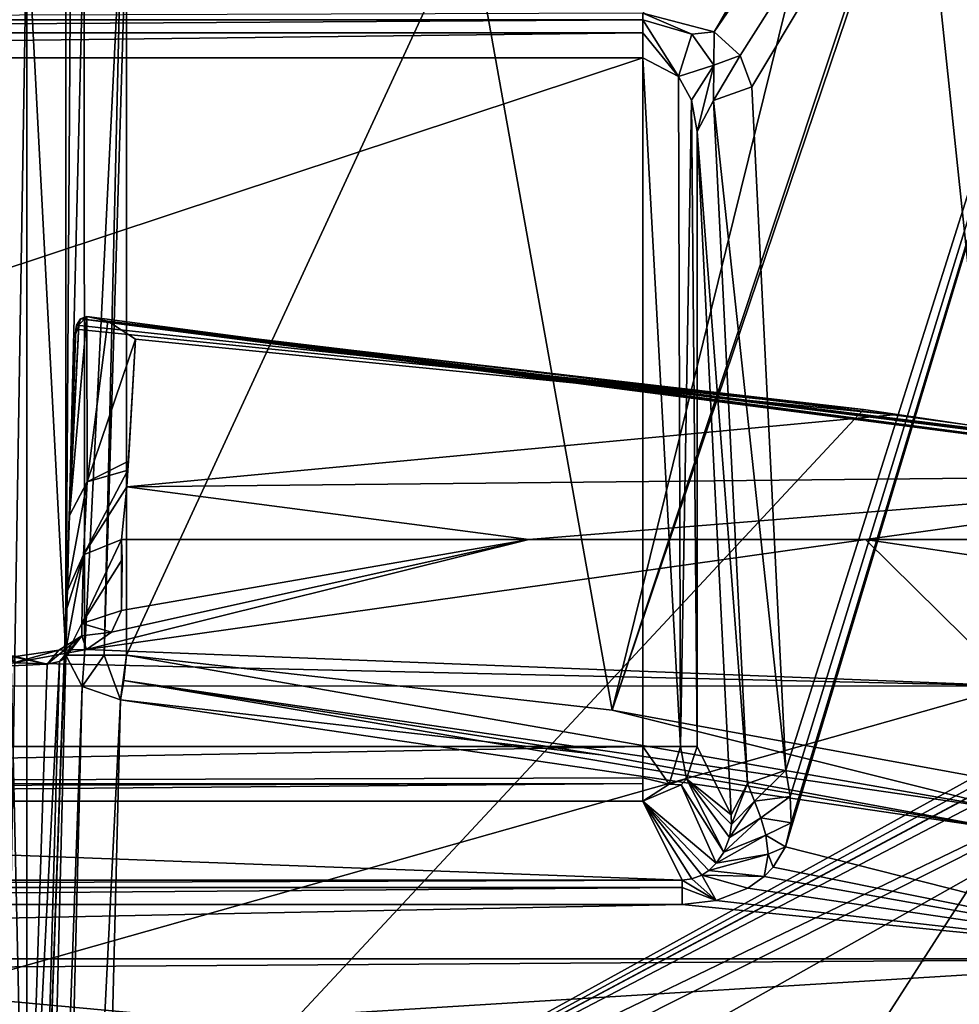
# Model space of a CAD drawing. Header units: millimetres. Extents: x -18.9 to 18.9, y -8.8 to 59.9.
# Tile 449 of 461: x 1.5 to 5, y 52.7 to 56.3. Entities that reach past the tile are written whole.
import ezdxf

# ---------------------------------------------------------------- set-up
doc = ezdxf.new("R2010")
doc.units = ezdxf.units.MM
doc.header["$LTSCALE"] = 65.185185
for name, color, linetype in [('1046', 7, 'CONTINUOUS'), ('1048', 7, 'CONTINUOUS'), ('1051', 7, 'CONTINUOUS'), ('1059', 7, 'CONTINUOUS'), ('1060', 7, 'CONTINUOUS'), ('1061', 7, 'CONTINUOUS'), ('1062', 7, 'CONTINUOUS'), ('1077', 7, 'CONTINUOUS'), ('1078', 7, 'CONTINUOUS'), ('1081', 7, 'CONTINUOUS'), ('1082', 7, 'CONTINUOUS'), ('1088', 7, 'CONTINUOUS'), ('244', 7, 'CONTINUOUS'), ('258', 7, 'CONTINUOUS'), ('270', 7, 'CONTINUOUS'), ('271', 7, 'CONTINUOUS'), ('796', 7, 'CONTINUOUS'), ('799', 7, 'CONTINUOUS'), ('813', 7, 'CONTINUOUS'), ('814', 7, 'CONTINUOUS'), ('815', 7, 'CONTINUOUS'), ('816', 7, 'CONTINUOUS'), ('821', 7, 'CONTINUOUS'), ('832', 7, 'CONTINUOUS'), ('834', 7, 'CONTINUOUS'), ('835', 7, 'CONTINUOUS'), ('862', 7, 'CONTINUOUS'), ('876', 7, 'CONTINUOUS'), ('885', 7, 'CONTINUOUS'), ('888', 7, 'CONTINUOUS'), ('889', 7, 'CONTINUOUS'), ('951', 7, 'CONTINUOUS'), ('952', 7, 'CONTINUOUS')]:
    doc.layers.add(name, color=color, linetype=linetype)

msp = doc.modelspace()

# ---------------------------------------------------------------- linework, layer by layer
at = {"layer": '1046', "color": 7, "linetype": 'Continuous'}
for points in [[(-3.8069, 56.1695, 0.9805), (-3.8069, 53.6451, 0.9805), (3.8069, 56.1695, 0.9805), (-3.8069, 56.1695, 0.9805)], [(3.8069, 56.1695, 0.9805), (-3.8069, 53.6451, 0.9805), (3.8069, 53.6451, 0.9805), (3.8069, 56.1695, 0.9805)]]:
    msp.add_3dface(points, dxfattribs=at)
at = {"layer": '1048', "color": 7, "linetype": 'Continuous'}
for points in [[(-3.8069, 53.4455, 1.1665), (-3.9515, 53.1559, 5.3086), (3.9515, 53.1559, 5.3086), (-3.8069, 53.4455, 1.1665)], [(3.8069, 53.4455, 1.1665), (-3.8069, 53.4455, 1.1665), (3.9515, 53.1559, 5.3086), (3.8069, 53.4455, 1.1665)]]:
    msp.add_3dface(points, dxfattribs=at)
at = {"layer": '1051', "color": 7, "linetype": 'Continuous'}
msp.add_3dface([(4.1316, 53.395, 4.75), (4.0067, 55.8992, 1.1735), (4.0067, 53.6451, 1.1735), (4.1316, 53.395, 4.75)], dxfattribs=at)
at = {"layer": '1059', "color": 7, "linetype": 'Continuous'}
for points in [[(3.9515, 53.1559, 5.3086), (-3.9515, 53.1559, 5.3086), (-3.9515, 53.1284, 5.4406), (3.9515, 53.1559, 5.3086)], [(3.9515, 53.1284, 5.4406), (3.9515, 53.1559, 5.3086), (-3.9515, 53.1284, 5.4406), (3.9515, 53.1284, 5.4406)], [(-3.9515, 53.0667, 5.5605), (3.9515, 53.0667, 5.5605), (3.9515, 53.1284, 5.4406), (-3.9515, 53.0667, 5.5605)], [(-3.9515, 53.0667, 5.5605), (3.9515, 53.1284, 5.4406), (-3.9515, 53.1284, 5.4406), (-3.9515, 53.0667, 5.5605)]]:
    msp.add_3dface(points, dxfattribs=at)
at = {"layer": '1060', "color": 7, "linetype": 'Continuous'}
for points in [[(3.8069, 53.6451, 0.9805), (-3.8069, 53.6451, 0.9805), (-3.8069, 53.5072, 1.0356), (3.8069, 53.6451, 0.9805)], [(3.8069, 53.5305, 1.0165), (3.8069, 53.6451, 0.9805), (-3.8069, 53.5072, 1.0356), (3.8069, 53.5305, 1.0165)], [(3.8069, 53.5102, 1.0328), (3.8069, 53.5305, 1.0165), (-3.8069, 53.5072, 1.0356), (3.8069, 53.5102, 1.0328)], [(-3.8069, 53.4886, 1.0559), (3.8069, 53.5102, 1.0328), (-3.8069, 53.5072, 1.0356), (-3.8069, 53.4886, 1.0559)], [(-3.8069, 53.4455, 1.1665), (3.8069, 53.4455, 1.1665), (3.8069, 53.5102, 1.0328), (-3.8069, 53.4455, 1.1665)], [(-3.8069, 53.4455, 1.1665), (3.8069, 53.5102, 1.0328), (-3.8069, 53.4886, 1.0559), (-3.8069, 53.4455, 1.1665)]]:
    msp.add_3dface(points, dxfattribs=at)
at = {"layer": '1061', "color": 7, "linetype": 'Continuous'}
for points in [[(3.8069, 56.1695, 0.9805), (3.8069, 53.6451, 0.9805), (3.9458, 53.6451, 1.0366), (3.8069, 56.1695, 0.9805)], [(3.9377, 56.1012, 1.0292), (3.8069, 56.1695, 0.9805), (3.9458, 53.6451, 1.0366), (3.9377, 56.1012, 1.0292)], [(3.9857, 56.0148, 1.0909), (3.9377, 56.1012, 1.0292), (3.9458, 53.6451, 1.0366), (3.9857, 56.0148, 1.0909)], [(4.0067, 53.6451, 1.1735), (3.9857, 56.0148, 1.0909), (3.9458, 53.6451, 1.0366), (4.0067, 53.6451, 1.1735)], [(4.0067, 53.6451, 1.1735), (4.0067, 55.8992, 1.1735), (3.9857, 56.0148, 1.0909), (4.0067, 53.6451, 1.1735)]]:
    msp.add_3dface(points, dxfattribs=at)
at = {"layer": '1062', "color": 7, "linetype": 'Continuous'}
for points in [[(3.8069, 56.3334, 0.8952), (-3.8069, 56.3095, 0.9233), (3.8069, 56.3095, 0.9233), (3.8069, 56.3334, 0.8952)], [(3.8069, 56.3095, 0.9233), (-3.8069, 56.2619, 0.9579), (3.8069, 56.2619, 0.9579), (3.8069, 56.3095, 0.9233)], [(-3.8069, 56.3095, 0.9233), (-3.8069, 56.2619, 0.9579), (3.8069, 56.3095, 0.9233), (-3.8069, 56.3095, 0.9233)], [(-3.8069, 56.1695, 0.9805), (3.8069, 56.1695, 0.9805), (3.8069, 56.2619, 0.9579), (-3.8069, 56.1695, 0.9805)], [(-3.8069, 56.2619, 0.9579), (-3.8069, 56.1695, 0.9805), (3.8069, 56.2619, 0.9579), (-3.8069, 56.2619, 0.9579)]]:
    msp.add_3dface(points, dxfattribs=at)
at = {"layer": '1077', "color": 7, "linetype": 'Continuous'}
for points in [[(4.3315, 53.5588, 4.8577), (4.2066, 56.063, 1.2813), (4.0667, 56.0139, 1.2517), (4.3315, 53.5588, 4.8577)], [(4.0067, 55.8992, 1.1735), (4.1916, 53.5097, 4.8282), (4.0667, 56.0139, 1.2517), (4.0067, 55.8992, 1.1735)], [(4.1916, 53.5097, 4.8282), (4.3315, 53.5588, 4.8577), (4.0667, 56.0139, 1.2517), (4.1916, 53.5097, 4.8282)], [(4.0067, 55.8992, 1.1735), (4.1316, 53.395, 4.75), (4.1916, 53.5097, 4.8282), (4.0067, 55.8992, 1.1735)]]:
    msp.add_3dface(points, dxfattribs=at)
at = {"layer": '1078', "color": 7, "linetype": 'Continuous'}
for points in [[(4.1316, 53.395, 4.75), (4.0067, 53.6451, 1.1735), (3.9675, 53.5267, 1.1666), (4.1316, 53.395, 4.75)], [(3.9485, 53.5046, 1.1657), (4.1038, 53.2578, 5.0353), (3.9675, 53.5267, 1.1666), (3.9485, 53.5046, 1.1657)], [(4.1038, 53.2578, 5.0353), (4.1246, 53.3116, 4.924), (3.9675, 53.5267, 1.1666), (4.1038, 53.2578, 5.0353)], [(4.1246, 53.3116, 4.924), (4.1322, 53.3601, 4.8285), (3.9675, 53.5267, 1.1666), (4.1246, 53.3116, 4.924)], [(4.1322, 53.3601, 4.8285), (4.1316, 53.395, 4.75), (3.9675, 53.5267, 1.1666), (4.1322, 53.3601, 4.8285)], [(3.8069, 53.4455, 1.1665), (4.0763, 53.2174, 5.1311), (3.9485, 53.5046, 1.1657), (3.8069, 53.4455, 1.1665)], [(4.0763, 53.2174, 5.1311), (4.1038, 53.2578, 5.0353), (3.9485, 53.5046, 1.1657), (4.0763, 53.2174, 5.1311)], [(3.8069, 53.4455, 1.1665), (3.9515, 53.1559, 5.3086), (3.9876, 53.1602, 5.2958), (3.8069, 53.4455, 1.1665)], [(4.0763, 53.2174, 5.1311), (3.8069, 53.4455, 1.1665), (4.049, 53.1909, 5.2022), (4.0763, 53.2174, 5.1311)], [(4.049, 53.1909, 5.2022), (3.8069, 53.4455, 1.1665), (4.0232, 53.1739, 5.2524), (4.049, 53.1909, 5.2022)], [(4.0232, 53.1739, 5.2524), (3.8069, 53.4455, 1.1665), (3.9876, 53.1602, 5.2958), (4.0232, 53.1739, 5.2524)]]:
    msp.add_3dface(points, dxfattribs=at)
at = {"layer": '1081', "color": 7, "linetype": 'Continuous'}
for points in [[(4.3315, 53.5588, 4.8577), (4.1916, 53.5097, 4.8282), (4.2168, 53.4447, 4.9492), (4.3315, 53.5588, 4.8577)], [(4.3476, 53.4627, 4.995), (4.3315, 53.5588, 4.8577), (4.2168, 53.4447, 4.9492), (4.3476, 53.4627, 4.995)], [(4.1916, 53.5097, 4.8282), (4.1316, 53.395, 4.75), (4.1322, 53.3601, 4.8285), (4.1916, 53.5097, 4.8282)], [(4.1916, 53.5097, 4.8282), (4.1322, 53.3601, 4.8285), (4.2168, 53.4447, 4.9492), (4.1916, 53.5097, 4.8282)], [(4.3476, 53.4627, 4.995), (4.2168, 53.4447, 4.9492), (4.24, 53.3839, 5.0616), (4.3476, 53.4627, 4.995)], [(4.3515, 53.366, 5.1331), (4.3476, 53.4627, 4.995), (4.24, 53.3839, 5.0616), (4.3515, 53.366, 5.1331)], [(4.1322, 53.3601, 4.8285), (4.1246, 53.3116, 4.924), (4.2168, 53.4447, 4.9492), (4.1322, 53.3601, 4.8285)], [(4.2168, 53.4447, 4.9492), (4.1246, 53.3116, 4.924), (4.24, 53.3839, 5.0616), (4.2168, 53.4447, 4.9492)], [(4.1246, 53.3116, 4.924), (4.1038, 53.2578, 5.0353), (4.24, 53.3839, 5.0616), (4.1246, 53.3116, 4.924)], [(4.24, 53.3839, 5.0616), (4.1038, 53.2578, 5.0353), (4.2584, 53.321, 5.1744), (4.24, 53.3839, 5.0616)], [(4.3515, 53.366, 5.1331), (4.24, 53.3839, 5.0616), (4.2584, 53.321, 5.1744), (4.3515, 53.366, 5.1331)], [(4.3308, 53.2782, 5.2585), (4.3515, 53.366, 5.1331), (4.2584, 53.321, 5.1744), (4.3308, 53.2782, 5.2585)], [(4.2584, 53.321, 5.1744), (4.0763, 53.2174, 5.1311), (4.2668, 53.2513, 5.2906), (4.2584, 53.321, 5.1744)], [(4.1038, 53.2578, 5.0353), (4.0763, 53.2174, 5.1311), (4.2584, 53.321, 5.1744), (4.1038, 53.2578, 5.0353)], [(4.3308, 53.2782, 5.2585), (4.2584, 53.321, 5.1744), (4.2668, 53.2513, 5.2906), (4.3308, 53.2782, 5.2585)], [(4.2849, 53.2031, 5.3657), (4.3308, 53.2782, 5.2585), (4.2668, 53.2513, 5.2906), (4.2849, 53.2031, 5.3657)], [(4.049, 53.1909, 5.2022), (4.2515, 53.1691, 5.4143), (4.2668, 53.2513, 5.2906), (4.049, 53.1909, 5.2022)], [(4.0763, 53.2174, 5.1311), (4.049, 53.1909, 5.2022), (4.2668, 53.2513, 5.2906), (4.0763, 53.2174, 5.1311)], [(4.2515, 53.1691, 5.4143), (4.2849, 53.2031, 5.3657), (4.2668, 53.2513, 5.2906), (4.2515, 53.1691, 5.4143)], [(4.0767, 53.0814, 5.5395), (4.0232, 53.1739, 5.2524), (3.9876, 53.1602, 5.2958), (4.0767, 53.0814, 5.5395)], [(4.2515, 53.1691, 5.4143), (4.049, 53.1909, 5.2022), (4.0232, 53.1739, 5.2524), (4.2515, 53.1691, 5.4143)], [(4.0767, 53.0814, 5.5395), (4.1917, 53.1266, 5.4749), (4.0232, 53.1739, 5.2524), (4.0767, 53.0814, 5.5395)], [(4.1917, 53.1266, 5.4749), (4.2515, 53.1691, 5.4143), (4.0232, 53.1739, 5.2524), (4.1917, 53.1266, 5.4749)], [(3.9515, 53.1559, 5.3086), (4.0767, 53.0814, 5.5395), (3.9876, 53.1602, 5.2958), (3.9515, 53.1559, 5.3086)], [(4.0767, 53.0814, 5.5395), (3.9515, 53.1559, 5.3086), (3.9515, 53.1284, 5.4406), (4.0767, 53.0814, 5.5395)], [(3.9515, 53.0667, 5.5605), (4.0767, 53.0814, 5.5395), (3.9515, 53.1284, 5.4406), (3.9515, 53.0667, 5.5605)]]:
    msp.add_3dface(points, dxfattribs=at)
at = {"layer": '1082', "color": 7, "linetype": 'Continuous'}
for points in [[(4.0686, 56.265, 0.9928), (3.8069, 56.3334, 0.8952), (3.9868, 56.2565, 0.9903), (4.0686, 56.265, 0.9928)], [(3.8069, 56.3334, 0.8952), (3.8069, 56.3095, 0.9233), (3.9868, 56.2565, 0.9903), (3.8069, 56.3334, 0.8952)], [(3.8069, 56.3095, 0.9233), (3.9377, 56.1012, 1.0292), (3.9868, 56.2565, 0.9903), (3.8069, 56.3095, 0.9233)], [(3.8069, 56.3095, 0.9233), (3.8069, 56.2619, 0.9579), (3.9377, 56.1012, 1.0292), (3.8069, 56.3095, 0.9233)], [(3.8069, 56.2619, 0.9579), (3.8069, 56.1695, 0.9805), (3.9377, 56.1012, 1.0292), (3.8069, 56.2619, 0.9579)], [(3.9377, 56.1012, 1.0292), (4.0678, 56.1425, 1.1221), (3.9868, 56.2565, 0.9903), (3.9377, 56.1012, 1.0292)], [(4.0678, 56.1425, 1.1221), (4.0686, 56.265, 0.9928), (3.9868, 56.2565, 0.9903), (4.0678, 56.1425, 1.1221)], [(4.1647, 56.1786, 1.1162), (4.0686, 56.265, 0.9928), (4.0678, 56.1425, 1.1221), (4.1647, 56.1786, 1.1162)], [(4.2066, 56.063, 1.2813), (4.1647, 56.1786, 1.1162), (4.0667, 56.0139, 1.2517), (4.2066, 56.063, 1.2813)], [(4.0667, 56.0139, 1.2517), (4.1647, 56.1786, 1.1162), (4.0678, 56.1425, 1.1221), (4.0667, 56.0139, 1.2517)], [(3.9377, 56.1012, 1.0292), (3.9857, 56.0148, 1.0909), (4.0678, 56.1425, 1.1221), (3.9377, 56.1012, 1.0292)], [(3.9857, 56.0148, 1.0909), (4.0067, 55.8992, 1.1735), (4.0678, 56.1425, 1.1221), (3.9857, 56.0148, 1.0909)], [(4.0067, 55.8992, 1.1735), (4.0667, 56.0139, 1.2517), (4.0678, 56.1425, 1.1221), (4.0067, 55.8992, 1.1735)]]:
    msp.add_3dface(points, dxfattribs=at)
at = {"layer": '1088', "color": 7, "linetype": 'Continuous'}
for points in [[(3.9458, 53.6451, 1.0366), (3.8069, 53.6451, 0.9805), (3.9039, 53.5073, 1.0728), (3.9458, 53.6451, 1.0366)], [(3.8069, 53.6451, 0.9805), (3.8069, 53.5305, 1.0165), (3.9039, 53.5073, 1.0728), (3.8069, 53.6451, 0.9805)], [(3.9675, 53.5267, 1.1666), (3.9458, 53.6451, 1.0366), (3.9039, 53.5073, 1.0728), (3.9675, 53.5267, 1.1666)], [(4.0067, 53.6451, 1.1735), (3.9458, 53.6451, 1.0366), (3.9675, 53.5267, 1.1666), (4.0067, 53.6451, 1.1735)], [(3.8069, 53.4455, 1.1665), (3.8069, 53.5305, 1.0165), (3.8069, 53.5102, 1.0328), (3.8069, 53.4455, 1.1665)], [(3.8069, 53.5305, 1.0165), (3.8069, 53.4455, 1.1665), (3.9039, 53.5073, 1.0728), (3.8069, 53.5305, 1.0165)], [(3.9485, 53.5046, 1.1657), (3.9675, 53.5267, 1.1666), (3.9039, 53.5073, 1.0728), (3.9485, 53.5046, 1.1657)], [(3.8069, 53.4455, 1.1665), (3.9485, 53.5046, 1.1657), (3.9039, 53.5073, 1.0728), (3.8069, 53.4455, 1.1665)]]:
    msp.add_3dface(points, dxfattribs=at)
at = {"layer": '244', "color": 7, "linetype": 'Continuous'}
for points in [[(1.7305, 55.1821, -12.2799), (1.7298, 55.1747, -12.2694), (1.732, 55.1895, -12.2904), (1.7305, 55.1821, -12.2799)], [(1.732, 55.1895, -12.2904), (1.7298, 55.1747, -12.2694), (4.6156, 54.8807, -11.8495), (1.732, 55.1895, -12.2904)], [(1.7298, 55.1747, -12.2694), (1.6067, 51.6507, -7.2366), (4.6156, 54.8807, -11.8495), (1.7298, 55.1747, -12.2694)], [(4.6156, 54.8807, -11.8495), (1.6067, 51.6507, -7.2366), (6.8629, 54.5485, -11.3751), (4.6156, 54.8807, -11.8495)], [(6.8629, 54.5485, -11.3751), (1.6067, 51.6507, -7.2366), (6.936, 54.5389, -11.3613), (6.8629, 54.5485, -11.3751)], [(6.936, 54.5389, -11.3613), (1.6067, 51.6507, -7.2366), (7.0095, 54.5304, -11.3493), (6.936, 54.5389, -11.3613)], [(7.0095, 54.5304, -11.3493), (1.6067, 51.6507, -7.2366), (6.798, 54.4152, -11.1847), (7.0095, 54.5304, -11.3493)], [(6.798, 54.4152, -11.1847), (1.6067, 51.6507, -7.2366), (6.6543, 54.2825, -10.9952), (6.798, 54.4152, -11.1847)], [(6.6543, 54.2825, -10.9952), (1.6067, 51.6507, -7.2366), (6.551, 54.0353, -10.6422), (6.6543, 54.2825, -10.9952)], [(6.551, 54.0353, -10.6422), (1.5487, 51.5166, -7.0451), (-1.5999, 49.4505, -4.0944), (6.551, 54.0353, -10.6422)], [(1.5999, 49.4505, -4.0944), (6.551, 54.0353, -10.6422), (-1.5999, 49.4505, -4.0944), (1.5999, 49.4505, -4.0944)], [(1.6067, 51.6507, -7.2366), (1.5487, 51.5166, -7.0451), (6.551, 54.0353, -10.6422), (1.6067, 51.6507, -7.2366)], [(4.404, 48.5695, -2.8361), (6.551, 54.0353, -10.6422), (1.5999, 49.4505, -4.0944), (4.404, 48.5695, -2.8361)], [(6.1244, 47.0273, -0.6337), (6.551, 54.0353, -10.6422), (4.404, 48.5695, -2.8361), (6.1244, 47.0273, -0.6337)]]:
    msp.add_3dface(points, dxfattribs=at)
at = {"layer": '258', "color": 7, "linetype": 'Continuous'}
for points in [[(1.9203, 54.6586, -13.1198), (1.9485, 55.1389, -12.5401), (1.9161, 54.5974, -13.2389), (1.9203, 54.6586, -13.1198)], [(1.9161, 54.5974, -13.2389), (1.9485, 55.1389, -12.5401), (4.7256, 54.8617, -12.0705), (1.9161, 54.5974, -13.2389)], [(1.9225, 54.6917, -13.0624), (1.9485, 55.1389, -12.5401), (1.9203, 54.6586, -13.1198), (1.9225, 54.6917, -13.0624)], [(6.3397, 54.6428, -11.6923), (1.9161, 54.5974, -13.2389), (4.7256, 54.8617, -12.0705), (6.3397, 54.6428, -11.6923)], [(1.9161, 54.5974, -13.2389), (6.3397, 54.6428, -11.6923), (3.3895, 54.4038, -13.7034), (1.9161, 54.5974, -13.2389)], [(3.3895, 54.4038, -13.7034), (6.3397, 54.6428, -11.6923), (4.624, 54.4038, -13.3372), (3.3895, 54.4038, -13.7034)], [(4.624, 54.4038, -13.3372), (6.3397, 54.6428, -11.6923), (5.9751, 54.404, -12.7936), (4.624, 54.4038, -13.3372)], [(1.8977, 54.4039, -13.9905), (1.9161, 54.5974, -13.2389), (3.3895, 54.4038, -13.7034), (1.8977, 54.4039, -13.9905)]]:
    msp.add_3dface(points, dxfattribs=at)
at = {"layer": '270', "color": 7, "linetype": 'Continuous'}
for points in [[(3.3895, 54.4038, -13.7034), (4.624, 54.4038, -13.3372), (1.7685, 54.0004, -15.4436), (3.3895, 54.4038, -13.7034)], [(1.861, 54.0648, -15.3045), (3.3895, 54.4038, -13.7034), (1.7685, 54.0004, -15.4436), (1.861, 54.0648, -15.3045)], [(4.624, 54.4038, -13.3372), (5.1664, 53.8679, -14.9016), (1.7685, 54.0004, -15.4436), (4.624, 54.4038, -13.3372)], [(1.897, 54.1445, -15.1204), (3.3895, 54.4038, -13.7034), (1.861, 54.0648, -15.3045), (1.897, 54.1445, -15.1204)], [(1.8977, 54.4039, -13.9905), (3.3895, 54.4038, -13.7034), (1.897, 54.1445, -15.1204), (1.8977, 54.4039, -13.9905)], [(1.8992, 54.3311, -14.5185), (1.8977, 54.4039, -13.9905), (1.897, 54.1445, -15.1204), (1.8992, 54.3311, -14.5185)], [(1.7685, 54.0004, -15.4436), (5.1664, 53.8679, -14.9016), (1.5019, 53.9516, -15.5608), (1.7685, 54.0004, -15.4436)], [(5.1664, 53.8679, -14.9016), (0.6379, 53.8662, -15.7623), (1.5019, 53.9516, -15.5608), (5.1664, 53.8679, -14.9016)], [(0.6379, 53.8662, -15.7623), (5.1664, 53.8679, -14.9016), (0.6696, 52.5945, -16.9552), (0.6379, 53.8662, -15.7623)], [(0.6696, 52.5945, -16.9552), (5.1664, 53.8679, -14.9016), (5.5579, 52.5976, -16.0304), (0.6696, 52.5945, -16.9552)]]:
    msp.add_3dface(points, dxfattribs=at)
at = {"layer": '271', "color": 7, "linetype": 'Continuous'}
for points in [[(4.624, 54.4038, -13.3372), (5.9751, 54.404, -12.7936), (8.1884, 53.8741, -13.4716), (4.624, 54.4038, -13.3372)], [(5.1664, 53.8679, -14.9016), (4.624, 54.4038, -13.3372), (8.1884, 53.8741, -13.4716), (5.1664, 53.8679, -14.9016)]]:
    msp.add_3dface(points, dxfattribs=at)
at = {"layer": '796', "color": 7, "linetype": 'Continuous'}
for points in [[(1.6067, 51.6507, -7.2366), (1.7298, 55.1747, -12.2694), (1.6067, 51.6507, -11.7369), (1.6067, 51.6507, -7.2366)], [(1.7291, 55.1558, -12.2827), (1.6067, 51.6507, -11.7369), (1.7298, 55.1747, -12.2694), (1.7291, 55.1558, -12.2827)], [(1.709, 54.5784, -12.8792), (1.6067, 51.6507, -11.7369), (1.7291, 55.1558, -12.2827), (1.709, 54.5784, -12.8792)], [(1.706, 54.4923, -13.0212), (1.6067, 51.6507, -11.7369), (1.709, 54.5784, -12.8792), (1.706, 54.4923, -13.0212)], [(1.6962, 54.2113, -13.9781), (1.6067, 51.6507, -11.7369), (1.706, 54.4923, -13.0212), (1.6962, 54.2113, -13.9781)], [(1.6938, 54.1426, -14.4767), (1.6067, 51.6507, -11.7369), (1.6962, 54.2113, -13.9781), (1.6938, 54.1426, -14.4767)], [(1.6876, 53.9667, -15.0445), (1.6067, 51.6507, -11.7369), (1.6938, 54.1426, -14.4767), (1.6876, 53.9667, -15.0445)]]:
    msp.add_3dface(points, dxfattribs=at)
at = {"layer": '799', "color": 7, "linetype": 'Continuous'}
for points in [[(1.5462, 51.5386, -11.8169), (1.6067, 51.6507, -11.7369), (1.67, 53.9574, -15.172), (1.5462, 51.5386, -11.8169)], [(1.6244, 53.9474, -15.2669), (1.5462, 51.5386, -11.8169), (1.67, 53.9574, -15.172), (1.6244, 53.9474, -15.2669)], [(1.6067, 51.6507, -11.7369), (1.6876, 53.9667, -15.0445), (1.67, 53.9574, -15.172), (1.6067, 51.6507, -11.7369)], [(1.4923, 53.9417, -15.3475), (1.4069, 51.4939, -11.8517), (1.5462, 51.5386, -11.8169), (1.4923, 53.9417, -15.3475)], [(1.4923, 53.9417, -15.3475), (1.5462, 51.5386, -11.8169), (1.6244, 53.9474, -15.2669), (1.4923, 53.9417, -15.3475)]]:
    msp.add_3dface(points, dxfattribs=at)
at = {"layer": '813', "color": 7, "linetype": 'Continuous'}
for points in [[(1.8977, 54.4039, -13.9905), (1.8992, 54.3311, -14.5185), (1.7519, 54.0964, -15.0986), (1.8977, 54.4039, -13.9905)], [(1.7577, 54.3485, -13.9867), (1.8977, 54.4039, -13.9905), (1.7519, 54.0964, -15.0986), (1.7577, 54.3485, -13.9867)], [(1.6876, 53.9667, -15.0445), (1.6938, 54.1426, -14.4767), (1.7577, 54.3485, -13.9867), (1.6876, 53.9667, -15.0445)], [(1.6876, 53.9667, -15.0445), (1.7577, 54.3485, -13.9867), (1.7519, 54.0964, -15.0986), (1.6876, 53.9667, -15.0445)], [(1.6938, 54.1426, -14.4767), (1.6962, 54.2113, -13.9781), (1.7577, 54.3485, -13.9867), (1.6938, 54.1426, -14.4767)], [(1.8992, 54.3311, -14.5185), (1.897, 54.1445, -15.1204), (1.7519, 54.0964, -15.0986), (1.8992, 54.3311, -14.5185)]]:
    msp.add_3dface(points, dxfattribs=at)
at = {"layer": '814', "color": 7, "linetype": 'Continuous'}
for points in [[(1.7718, 54.615, -13.0932), (1.706, 54.4923, -13.0212), (1.7697, 55.2222, -12.3788), (1.7718, 54.615, -13.0932)], [(1.7697, 55.2222, -12.3788), (1.706, 54.4923, -13.0212), (1.7402, 55.1911, -12.3332), (1.7697, 55.2222, -12.3788)], [(1.8469, 55.2049, -12.4685), (1.7718, 54.615, -13.0932), (1.7697, 55.2222, -12.3788), (1.8469, 55.2049, -12.4685)], [(1.706, 54.4923, -13.0212), (1.709, 54.5784, -12.8792), (1.7402, 55.1911, -12.3332), (1.706, 54.4923, -13.0212)], [(1.709, 54.5784, -12.8792), (1.7291, 55.1558, -12.2827), (1.7402, 55.1911, -12.3332), (1.709, 54.5784, -12.8792)], [(1.9485, 55.1389, -12.5401), (1.7718, 54.615, -13.0932), (1.8469, 55.2049, -12.4685), (1.9485, 55.1389, -12.5401)], [(1.9485, 55.1389, -12.5401), (1.9225, 54.6917, -13.0624), (1.7718, 54.615, -13.0932), (1.9485, 55.1389, -12.5401)], [(1.9225, 54.6917, -13.0624), (1.9203, 54.6586, -13.1198), (1.7718, 54.615, -13.0932), (1.9225, 54.6917, -13.0624)], [(1.9203, 54.6586, -13.1198), (1.9161, 54.5974, -13.2389), (1.7577, 54.3485, -13.9867), (1.9203, 54.6586, -13.1198)], [(1.9203, 54.6586, -13.1198), (1.7577, 54.3485, -13.9867), (1.7718, 54.615, -13.0932), (1.9203, 54.6586, -13.1198)], [(1.6962, 54.2113, -13.9781), (1.706, 54.4923, -13.0212), (1.7718, 54.615, -13.0932), (1.6962, 54.2113, -13.9781)], [(1.7577, 54.3485, -13.9867), (1.6962, 54.2113, -13.9781), (1.7718, 54.615, -13.0932), (1.7577, 54.3485, -13.9867)], [(1.9161, 54.5974, -13.2389), (1.8977, 54.4039, -13.9905), (1.7577, 54.3485, -13.9867), (1.9161, 54.5974, -13.2389)]]:
    msp.add_3dface(points, dxfattribs=at)
at = {"layer": '815', "color": 7, "linetype": 'Continuous'}
for points in [[(1.7697, 55.2222, -12.3788), (1.7402, 55.1911, -12.3332), (1.7467, 55.2131, -12.3364), (1.7697, 55.2222, -12.3788)], [(1.7291, 55.1558, -12.2827), (1.732, 55.1895, -12.2904), (1.7402, 55.1911, -12.3332), (1.7291, 55.1558, -12.2827)], [(1.7305, 55.1821, -12.2799), (1.732, 55.1895, -12.2904), (1.7291, 55.1558, -12.2827), (1.7305, 55.1821, -12.2799)], [(1.7402, 55.1911, -12.3332), (1.732, 55.1895, -12.2904), (1.7467, 55.2131, -12.3364), (1.7402, 55.1911, -12.3332)], [(1.7305, 55.1821, -12.2799), (1.7291, 55.1558, -12.2827), (1.7298, 55.1747, -12.2694), (1.7305, 55.1821, -12.2799)]]:
    msp.add_3dface(points, dxfattribs=at)
at = {"layer": '816', "color": 7, "linetype": 'Continuous'}
for points in [[(6.8629, 54.5485, -11.3751), (1.7697, 55.2222, -12.3788), (1.7467, 55.2131, -12.3364), (6.8629, 54.5485, -11.3751)], [(6.8629, 54.5485, -11.3751), (1.8469, 55.2049, -12.4685), (1.7697, 55.2222, -12.3788), (6.8629, 54.5485, -11.3751)], [(1.732, 55.1895, -12.2904), (4.6156, 54.8807, -11.8495), (1.7467, 55.2131, -12.3364), (1.732, 55.1895, -12.2904)], [(4.6156, 54.8807, -11.8495), (6.8629, 54.5485, -11.3751), (1.7467, 55.2131, -12.3364), (4.6156, 54.8807, -11.8495)], [(1.8469, 55.2049, -12.4685), (6.8629, 54.5485, -11.3751), (6.8854, 54.5818, -11.4642), (1.8469, 55.2049, -12.4685)], [(4.7256, 54.8617, -12.0705), (1.9485, 55.1389, -12.5401), (1.8469, 55.2049, -12.4685), (4.7256, 54.8617, -12.0705)], [(6.3397, 54.6428, -11.6923), (4.7256, 54.8617, -12.0705), (1.8469, 55.2049, -12.4685), (6.3397, 54.6428, -11.6923)], [(6.9026, 54.5679, -11.5595), (6.3397, 54.6428, -11.6923), (1.8469, 55.2049, -12.4685), (6.9026, 54.5679, -11.5595)], [(6.9026, 54.5679, -11.5595), (1.8469, 55.2049, -12.4685), (6.8854, 54.5818, -11.4642), (6.9026, 54.5679, -11.5595)]]:
    msp.add_3dface(points, dxfattribs=at)
at = {"layer": '821', "color": 7, "linetype": 'Continuous'}
for points in [[(1.897, 54.1445, -15.1204), (1.861, 54.0648, -15.3045), (1.7519, 54.0964, -15.0986), (1.897, 54.1445, -15.1204)], [(1.6876, 53.9667, -15.0445), (1.7519, 54.0964, -15.0986), (1.7516, 54.0513, -15.2717), (1.6876, 53.9667, -15.0445)], [(1.7519, 54.0964, -15.0986), (1.861, 54.0648, -15.3045), (1.7516, 54.0513, -15.2717), (1.7519, 54.0964, -15.0986)], [(1.861, 54.0648, -15.3045), (1.7685, 54.0004, -15.4436), (1.7516, 54.0513, -15.2717), (1.861, 54.0648, -15.3045)], [(1.6244, 53.9474, -15.2669), (1.67, 53.9574, -15.172), (1.7516, 54.0513, -15.2717), (1.6244, 53.9474, -15.2669)], [(1.6244, 53.9474, -15.2669), (1.7516, 54.0513, -15.2717), (1.6669, 53.998, -15.4247), (1.6244, 53.9474, -15.2669)], [(1.7516, 54.0513, -15.2717), (1.7685, 54.0004, -15.4436), (1.6669, 53.998, -15.4247), (1.7516, 54.0513, -15.2717)], [(1.67, 53.9574, -15.172), (1.6876, 53.9667, -15.0445), (1.7516, 54.0513, -15.2717), (1.67, 53.9574, -15.172)], [(1.5019, 53.9516, -15.5608), (1.4999, 53.9744, -15.4983), (1.6669, 53.998, -15.4247), (1.5019, 53.9516, -15.5608)], [(1.4999, 53.9744, -15.4983), (1.6244, 53.9474, -15.2669), (1.6669, 53.998, -15.4247), (1.4999, 53.9744, -15.4983)], [(1.7685, 54.0004, -15.4436), (1.5019, 53.9516, -15.5608), (1.6669, 53.998, -15.4247), (1.7685, 54.0004, -15.4436)], [(1.4923, 53.9417, -15.3475), (1.6244, 53.9474, -15.2669), (1.498, 53.9775, -15.4526), (1.4923, 53.9417, -15.3475)], [(1.6244, 53.9474, -15.2669), (1.4999, 53.9744, -15.4983), (1.498, 53.9775, -15.4526), (1.6244, 53.9474, -15.2669)]]:
    msp.add_3dface(points, dxfattribs=at)
at = {"layer": '832', "color": 7, "linetype": 'Continuous'}
for points in [[(1.8933, 53.8165, -10.3297), (5.1401, 53.3394, -9.6482), (1.7497, 48.0566, -2.1037), (1.8933, 53.8165, -10.3297)], [(3.6531, 53.6153, -10.0423), (5.1401, 53.3394, -9.6482), (1.8933, 53.8165, -10.3297), (3.6531, 53.6153, -10.0423)], [(1.7497, 48.0566, -2.1037), (5.1401, 53.3394, -9.6482), (5.3305, 45.7025, 1.2584), (1.7497, 48.0566, -2.1037)]]:
    msp.add_3dface(points, dxfattribs=at)
at = {"layer": '834', "color": 7, "linetype": 'Continuous'}
for points in [[(6.1449, 59.3, -3.3415), (4.5425, 57.0558, -0.1366), (4.0686, 56.265, 0.9928), (6.1449, 59.3, -3.3415)], [(4.1647, 56.1786, 1.1162), (6.1449, 59.3, -3.3415), (4.0686, 56.265, 0.9928), (4.1647, 56.1786, 1.1162)], [(4.2066, 56.063, 1.2813), (6.1449, 59.3, -3.3415), (4.1647, 56.1786, 1.1162), (4.2066, 56.063, 1.2813)], [(4.3315, 53.5588, 4.8577), (6.1449, 59.3, -3.3415), (4.2066, 56.063, 1.2813), (4.3315, 53.5588, 4.8577)], [(5.9491, 52.8673, 5.8452), (6.1449, 59.3, -3.3415), (4.3308, 53.2782, 5.2585), (5.9491, 52.8673, 5.8452)], [(4.3308, 53.2782, 5.2585), (6.1449, 59.3, -3.3415), (4.3515, 53.366, 5.1331), (4.3308, 53.2782, 5.2585)], [(4.3476, 53.4627, 4.995), (6.1449, 59.3, -3.3415), (4.3315, 53.5588, 4.8577), (4.3476, 53.4627, 4.995)], [(4.3515, 53.366, 5.1331), (6.1449, 59.3, -3.3415), (4.3476, 53.4627, 4.995), (4.3515, 53.366, 5.1331)], [(4.5425, 57.0558, -0.1366), (4.4756, 56.975, -0.0211), (4.0686, 56.265, 0.9928), (4.5425, 57.0558, -0.1366)], [(4.0686, 56.265, 0.9928), (4.4756, 56.975, -0.0211), (3.8069, 56.3334, 0.8952), (4.0686, 56.265, 0.9928)], [(4.2849, 53.2031, 5.3657), (5.9491, 52.8673, 5.8452), (4.3308, 53.2782, 5.2585), (4.2849, 53.2031, 5.3657)], [(4.2515, 53.1691, 5.4143), (5.9491, 52.8673, 5.8452), (4.2849, 53.2031, 5.3657), (4.2515, 53.1691, 5.4143)], [(4.1917, 53.1266, 5.4749), (5.9491, 52.8673, 5.8452), (4.2515, 53.1691, 5.4143), (4.1917, 53.1266, 5.4749)], [(4.0767, 53.0814, 5.5395), (5.9491, 52.8673, 5.8452), (4.1917, 53.1266, 5.4749), (4.0767, 53.0814, 5.5395)], [(-5.9491, 52.8673, 5.8452), (5.9491, 52.8673, 5.8452), (3.9515, 53.0667, 5.5605), (-5.9491, 52.8673, 5.8452)], [(-5.9491, 52.8673, 5.8452), (3.9515, 53.0667, 5.5605), (-3.9515, 53.0667, 5.5605), (-5.9491, 52.8673, 5.8452)], [(3.9515, 53.0667, 5.5605), (5.9491, 52.8673, 5.8452), (4.0767, 53.0814, 5.5395), (3.9515, 53.0667, 5.5605)], [(0.209, 52.8294, 5.8994), (5.9491, 52.8673, 5.8452), (-5.9491, 52.8673, 5.8452), (0.209, 52.8294, 5.8994)], [(2.2583, 52.64, 6.1698), (5.9491, 52.8673, 5.8452), (0.209, 52.8294, 5.8994), (2.2583, 52.64, 6.1698)], [(5.8137, 52.2011, 6.7967), (5.9491, 52.8673, 5.8452), (2.2583, 52.64, 6.1698), (5.8137, 52.2011, 6.7967)]]:
    msp.add_3dface(points, dxfattribs=at)
at = {"layer": '835', "color": 7, "linetype": 'Continuous'}
for points in [[(1.0864, 56.7, -0.914), (1.5498, 56.7, -1.9924), (1.4032, 47.721, -1.361), (1.0864, 56.7, -0.914)], [(1.4032, 47.721, -1.361), (1.5498, 56.7, -1.9924), (1.5498, 48.2204, -1.9924), (1.4032, 47.721, -1.361)]]:
    msp.add_3dface(points, dxfattribs=at)
at = {"layer": '862', "color": 7, "linetype": 'Continuous'}
for points in [[(5.9386, 59.1, -9.4747), (5.1999, 53.5032, -9.7243), (4.8201, 57.1099, -9.8385), (5.9386, 59.1, -9.4747)], [(4.8201, 57.1099, -9.8385), (5.1999, 53.5032, -9.7243), (3.6956, 53.7791, -10.1225), (4.8201, 57.1099, -9.8385)], [(4.7061, 56.8208, -9.871), (4.8201, 57.1099, -9.8385), (3.6956, 53.7791, -10.1225), (4.7061, 56.8208, -9.871)], [(4.4175, 56.7, -9.9494), (4.7061, 56.8208, -9.871), (3.6956, 53.7791, -10.1225), (4.4175, 56.7, -9.9494)], [(1.9153, 56.7, -10.4138), (3.1727, 56.7, -10.2278), (1.9153, 53.9804, -10.4138), (1.9153, 56.7, -10.4138)], [(1.9153, 53.9804, -10.4138), (3.1727, 56.7, -10.2278), (3.6956, 53.7791, -10.1225), (1.9153, 53.9804, -10.4138)], [(3.1727, 56.7, -10.2278), (4.4175, 56.7, -9.9494), (3.6956, 53.7791, -10.1225), (3.1727, 56.7, -10.2278)]]:
    msp.add_3dface(points, dxfattribs=at)
at = {"layer": '876', "color": 7, "linetype": 'Continuous'}
for points in [[(1.5498, 48.2204, -1.9924), (1.5498, 56.7, -1.9924), (1.6933, 53.9804, -10.2185), (1.5498, 48.2204, -1.9924)], [(1.6933, 53.9804, -10.2185), (1.5498, 56.7, -1.9924), (1.6933, 56.7, -10.2185), (1.6933, 53.9804, -10.2185)]]:
    msp.add_3dface(points, dxfattribs=at)
at = {"layer": '885', "color": 7, "linetype": 'Continuous'}
msp.add_3dface([(2.2583, 52.64, 6.1698), (0.209, 52.8294, 5.8994), (0.2095, 52.7003, 5.9817), (2.2583, 52.64, 6.1698)], dxfattribs=at)
at = {"layer": '888', "color": 7, "linetype": 'Continuous'}
for points in [[(1.6933, 53.9804, -10.2185), (1.6933, 56.7, -10.2185), (1.7112, 56.7, -10.2976), (1.6933, 53.9804, -10.2185)], [(1.7605, 56.7, -10.3645), (1.6933, 53.9804, -10.2185), (1.7112, 56.7, -10.2976), (1.7605, 56.7, -10.3645)], [(1.6933, 53.9804, -10.2185), (1.7605, 56.7, -10.3645), (1.7614, 53.9804, -10.3653), (1.6933, 53.9804, -10.2185)], [(1.7605, 56.7, -10.3645), (1.8972, 56.7, -10.4149), (1.7614, 53.9804, -10.3653), (1.7605, 56.7, -10.3645)], [(1.7614, 53.9804, -10.3653), (1.8972, 56.7, -10.4149), (1.8333, 53.9804, -10.4058), (1.7614, 53.9804, -10.3653)], [(1.9153, 56.7, -10.4138), (1.9153, 53.9804, -10.4138), (1.8333, 53.9804, -10.4058), (1.9153, 56.7, -10.4138)], [(1.8972, 56.7, -10.4149), (1.9153, 56.7, -10.4138), (1.8333, 53.9804, -10.4058), (1.8972, 56.7, -10.4149)]]:
    msp.add_3dface(points, dxfattribs=at)
at = {"layer": '889', "color": 7, "linetype": 'Continuous'}
for points in [[(1.5498, 48.2204, -1.9924), (1.6933, 53.9804, -10.2185), (1.7528, 53.8649, -10.2983), (1.5498, 48.2204, -1.9924)], [(1.609, 48.1052, -2.0721), (1.5498, 48.2204, -1.9924), (1.7528, 53.8649, -10.2983), (1.609, 48.1052, -2.0721)], [(1.8933, 53.8165, -10.3297), (1.609, 48.1052, -2.0721), (1.7528, 53.8649, -10.2983), (1.8933, 53.8165, -10.3297)], [(1.8933, 53.8165, -10.3297), (1.7497, 48.0566, -2.1037), (1.609, 48.1052, -2.0721), (1.8933, 53.8165, -10.3297)]]:
    msp.add_3dface(points, dxfattribs=at)
at = {"layer": '951', "color": 7, "linetype": 'Continuous'}
for points in [[(1.9153, 53.9804, -10.4138), (5.1741, 53.4101, -9.7072), (1.9057, 53.8879, -10.3919), (1.9153, 53.9804, -10.4138)], [(1.9153, 53.9804, -10.4138), (3.6956, 53.7791, -10.1225), (5.1741, 53.4101, -9.7072), (1.9153, 53.9804, -10.4138)], [(3.6531, 53.6153, -10.0423), (1.8933, 53.8165, -10.3297), (1.9057, 53.8879, -10.3919), (3.6531, 53.6153, -10.0423)], [(5.1401, 53.3394, -9.6482), (3.6531, 53.6153, -10.0423), (1.9057, 53.8879, -10.3919), (5.1401, 53.3394, -9.6482)], [(5.1741, 53.4101, -9.7072), (5.1401, 53.3394, -9.6482), (1.9057, 53.8879, -10.3919), (5.1741, 53.4101, -9.7072)], [(3.6956, 53.7791, -10.1225), (5.1999, 53.5032, -9.7243), (5.1741, 53.4101, -9.7072), (3.6956, 53.7791, -10.1225)]]:
    msp.add_3dface(points, dxfattribs=at)
at = {"layer": '952', "color": 7, "linetype": 'Continuous'}
for points in [[(1.7528, 53.8649, -10.2983), (1.6933, 53.9804, -10.2185), (1.7614, 53.9804, -10.3653), (1.7528, 53.8649, -10.2983)], [(1.8933, 53.8165, -10.3297), (1.7528, 53.8649, -10.2983), (1.8333, 53.9804, -10.4058), (1.8933, 53.8165, -10.3297)], [(1.7528, 53.8649, -10.2983), (1.7614, 53.9804, -10.3653), (1.8333, 53.9804, -10.4058), (1.7528, 53.8649, -10.2983)], [(1.9153, 53.9804, -10.4138), (1.8933, 53.8165, -10.3297), (1.8333, 53.9804, -10.4058), (1.9153, 53.9804, -10.4138)], [(1.8933, 53.8165, -10.3297), (1.9153, 53.9804, -10.4138), (1.9057, 53.8879, -10.3919), (1.8933, 53.8165, -10.3297)]]:
    msp.add_3dface(points, dxfattribs=at)

doc.saveas('drawing.dxf')
